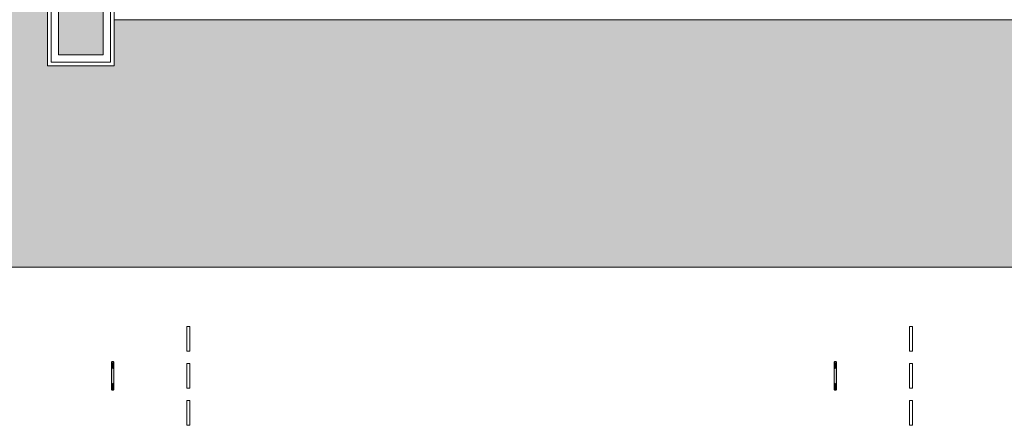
# Model space of a CAD drawing. Header units: millimetres. Extents: x 5980700 to 6194397, y -12939 to 2351883.
# Tile 317 of 587: x 6087739 to 6091725, y -10766 to -9126. Entities that reach past the tile are written whole.
import ezdxf

# ---------------------------------------------------------------- set-up
doc = ezdxf.new("R2010")
doc.units = ezdxf.units.MM
for name, color, linetype, lineweight in [('A-FLOR', 192, 'Continuous', 18), ('A-FLOR-PATT', 8, 'Continuous', 18), ('A-WALL', 113, 'Continuous', 18), ('A-WALL-PATT', 111, 'Continuous', 25), ('P-SANR-FIXT', 6, 'Continuous', 9)]:
    doc.layers.add(name, color=color, linetype=linetype, lineweight=lineweight)

# ---------------------------------------------------------------- blocks, each defined once
blk = doc.blocks.new('BE-PMSa-MOD-ARQ-CONEXAODOFUTURO-EX-000-R_rvt-2-PLANTA DE CAIMENTO DE PISOS - 1 PAV_')
at = {"layer": 'A-FLOR-PATT', "lineweight": 5}
h = blk.add_hatch(dxfattribs=at)
h.set_pattern_fill('FP_2', color=135, style=0, pattern_type=2)
h.set_pattern_definition([(0, (0, 0), (812.8, 203.2), [33.528, -576.072, 33.528, -576.072, -3251.2]), (0, (0, 0), (812.8, 203.2), [-1219.2, 33.528, -1185.672, 33.528, -576.072, -1422.4]), (0, (0, 0), (812.8, 203.2), [-3048, 33.528, -372.872, 33.528, -982.472]), (120, (304.8, 101.6), (-582.3764, 602.3054), [33.528, -576.072, 33.528, -576.072, -3251.2]), (120, (304.8, 101.6), (-582.3764, 602.3054), [-1219.2, 33.528, -1185.672, 33.528, -576.072, -1422.4]), (120, (304.8, 101.6), (-582.3764, 602.3054), [-3048, 33.528, -372.872, 33.528, -982.472]), (240, (406.4, 508), (-230.4236, -805.5054), [33.528, -576.072, 33.528, -576.072, -3251.2]), (240, (406.4, 508), (-230.4236, -805.5054), [-1219.2, 33.528, -1185.672, 33.528, -576.072, -1422.4]), (240, (406.4, 508), (-230.4236, -805.5054), [-3048, 33.528, -372.872, 33.528, -982.472])])
h.paths.add_polyline_path([(-15966.9, 4711.1), (-15966.8, 4712.9), (-15965.6, 4712.4)])
h.paths.add_polyline_path([(3731.2, -10125.8), (14705.4, -10125.8), (14705.4, -9779.9), (14699.4, -9779.9), (14699.4, -9763.2), (14681.7, -9763.8), (14671, -9768.5), (14665.9, -9782.6), (14665.9, -9856.3), (14670.7, -9865.1), (14677.5, -9868.5), (14678.4, -9869.2), (14678.4, -9881), (14674.1, -9882.1), (14663.1, -9878), (14654.3, -9868.6), (14652, -9860), (14651.9, -9855.7), (14650.9, -9855.7), (14651.9, -9780.7), (14653.7, -9770.1), (14656.9, -9762.9), (14667.1, -9752.6), (14683.4, -9748.2), (14699.4, -9748.2), (14699.4, -9731.6), (14705.4, -9731.6), (14705.4, -9705.7), (14755.4, -9705.7), (14755.4, -9754.7), (14795.4, -9754.7), (14796, -9756.7), (14812.4, -9756.7), (14811.4, -9815.7), (14810.3, -9815.7), (14811.5, -9818.2), (14811.4, -9819.3), (14811.4, -9820.9), (14827.4, -9827.2), (14827.4, -10125.8), (21231.4, -10125.8), (21231.4, 5919.2), (12003.9, 5918.5), (12003.9, 5447.2), (12268.9, 5447.2), (12268.9, 4674.2), (15653.9, 4674.2), (15653.9, 5447.2), (15923.9, 5447.2), (15923.9, 4674.2), (19560.4, 4674.2), (19559.8, 4677.2), (19558.6, 4677.2), (19558.9, 4681.2), (19560.4, 4681.2), (19559.8, 4682.6), (19558, 4682.6), (19558.9, 4695.3), (19588, 4695.2), (19586.9, 4682.5), (19585.4, 4682.5), (19586, 4681.2), (19587.2, 4681.2), (19586.9, 4677.2), (19585.4, 4677.1), (19586, 4674.2), (19999.4, 4674.2), (19999.4, 5447.2), (20269.4, 5447.2), (20269.4, 4280.7), (20299.4, 4280.7), (20298.5, 1530.7), (20269.4, 1530.7), (20269.4, 1143.6), (20299.4, 1143.6), (20298.5, -1606.4), (20269.4, -1606.4), (20269.4, -2040.2), (20299.4, -2040.2), (20298.5, -4790.2), (20269.4, -4790.2), (20269.4, -5273.9), (20299.4, -5273.9), (20298.5, -8023.9), (20269.4, -8023.9), (20269.4, -9308.8), (19999.4, -9308.8), (19999.4, -8513.8), (19913.4, -8513.8), (19913.4, -8347.8), (19635.4, -8348), (19635.4, -8377.8), (16285.4, -8377), (16285.4, -8347.8), (15971.9, -8348), (15971.9, -8513.8), (15921.4, -8513.8), (15921.4, -9312.6), (15651.4, -9312.6), (15651.4, -8513.8), (15603.4, -8513.8), (15603.4, -8377.8), (12316.9, -8377.8), (12316.9, -8513.8), (12293.9, -8513.8), (12293.9, -9312.6), (11998.9, -9312.6), (11998.9, -8513.8), (11950.9, -8513.8), (11950.9, -8347.8), (11867.6, -8348), (11867.6, -8377.8), (8517.6, -8377), (8517.6, -8347.8), (8434.4, -8348), (8434.4, -8513.8), (8386.4, -8513.8), (8386.4, -9312.6), (8116.4, -9312.6), (8116.4, -9125.8), (2121.4, -9125.8), (2121.4, -9312.6), (1851.4, -9312.6), (1851.4, -9125.8), (-4143.6, -9125.8), (-4143.6, -9312.6), (-4413.6, -9312.6), (-4413.6, -8513.8), (-4461.6, -8513.8), (-4461.6, -8347.8), (-4547.4, -8348), (-4547.4, -8377.8), (-7897.4, -8377), (-7897.4, -8347.8), (-7983.1, -8348), (-7983.1, -8513.8), (-8031.1, -8513.8), (-8031.1, -9308.8), (-8301.1, -9308.8), (-8301.1, -8513.8), (-8349.1, -8513.8), (-8349.1, -8347.8), (-8354.9, -8348), (-8354.9, -8377.8), (-11704.9, -8377), (-11705.7, -8347.8), (-11710.6, -8348), (-11710.6, -8513.8), (-11758.6, -8513.8), (-11758.6, -9308.8), (-12028.6, -9308.8), (-12028.6, -8513.8), (-12076.6, -8513.8), (-12076.6, -8347.8), (-12498.6, -8348), (-12498.6, -8377.8), (-15848.6, -8377), (-15848.6, -8347.8), (-16270.6, -8348), (-16270.6, -8513.8), (-16356.6, -8513.8), (-16356.6, -9308.8), (-16626.6, -9308.8), (-16626.6, -7987.1), (-16656.6, -7987.1), (-16655.7, -5237.1), (-16626.6, -5237.1), (-16626.6, -4803.3), (-16656.6, -4803.3), (-16655.7, -2053.3), (-16626.6, -2053.3), (-16626.6, -1620.8), (-16656.6, -1620.8), (-16655.7, 1129.2), (-16626.6, 1129.2), (-16626.6, 1534.2), (-16656.6, 1534.2), (-16655.8, 4291.7), (-16626.6, 4291.7), (-16626.6, 5479.2), (-16356.6, 5479.2), (-16356.6, 4674.2), (-15971.5, 4674.2), (-15969.3, 4707.1), (-15967.8, 4710.3), (-15962.3, 4714.1), (-15960.9, 4714.7), (-15959.8, 4714.7), (-15959.8, 4715.8), (-15957.8, 4715.3), (-15956.7, 4714.5), (-15954.5, 4715.1), (-15948.7, 4712.4), (-15947.7, 4710.3), (-15946.3, 4709), (-15944.3, 4699), (-15943.8, 4697.9), (-15944, 4674.2), (-12028.6, 4674.2), (-12028.6, 5447.2), (-11733.6, 5446.9), (-11733.6, 4674.2), (-8301.1, 4674.2), (-8301.1, 5447.2), (-8031.1, 5447.2), (-8031.1, 5919.2), (-17588.6, 5919.2), (-17588.6, -10125.8), (1375.7, -10125.8)])
h.paths.add_polyline_path([(14665.7, -9780.7), (14665.6, -9779.8), (14665.6, -9780.7)])
h.paths.add_polyline_path([(-16089.7, -8758.1), (-16115.5, -8754.7), (-16139.7, -8744.7), (-16160.4, -8728.8), (-16176.3, -8708.1), (-16186.3, -8684), (-16189.7, -8658.1), (-16186.3, -8632.2), (-16176.3, -8608.1), (-16160.4, -8587.4), (-16139.7, -8571.5), (-16115.5, -8561.5), (-16089.7, -8558.1), (-16063.8, -8561.5), (-16039.7, -8571.5), (-16018.9, -8587.4), (-16003.1, -8608.1), (-15993.1, -8632.2), (-15989.7, -8658.1), (-15993.1, -8684), (-16003.1, -8708.1), (-16021.2, -8730.5), (-16039.7, -8744.7), (-16063.8, -8754.7)])
h.paths.add_polyline_path([(19732.7, -8754.7), (19706.8, -8751.3), (19682.7, -8741.3), (19660, -8722.8), (19646.1, -8704.7), (19636.1, -8680.5), (19632.7, -8648.7), (19632.7, -8622.8), (19636.1, -8596.9), (19646.1, -8572.8), (19662, -8552.1), (19682.7, -8536.2), (19706.8, -8526.2), (19732.7, -8522.8), (19758.6, -8526.2), (19782.7, -8536.2), (19803.4, -8552.1), (19819.3, -8572.8), (19829.3, -8596.9), (19832.7, -8628.4), (19832.7, -8654.7), (19827.9, -8684), (19816.7, -8708.1), (19803.4, -8725.4), (19782.7, -8741.3), (19758.6, -8751.3)])
h.paths.add_polyline_path([(15648.4, -8468.8), (15650.9, -8468.8), (15650.9, -8347.8), (15648.4, -8348)])
h.paths.add_polyline_path([(19588.8, 4677.1), (19587.2, 4677.2), (19588.2, 4681.2)])
h.paths.add_polyline_path([(19557, 4677.1), (19558.3, 4678.4), (19558, 4677.2), (19557.1, 4677.1)])
h.paths.add_polyline_path([(19572.9, 4728.1), (19572.9, 4726.7), (19573.5, 4727.7)])
h.paths.add_polyline_path([(19575.7, 4695.6), (19572.6, 4696.4), (19568.9, 4696.4), (19559.3, 4696.3), (19559.3, 4718), (19562.4, 4722.5), (19569.3, 4726.3), (19567.3, 4727.1), (19574.7, 4727.8), (19576.1, 4726.5), (19576.8, 4726.2), (19583.6, 4722.3), (19587.5, 4715.6), (19587.5, 4707.7), (19586.3, 4704.1), (19585.9, 4696.3), (19576.1, 4696)])
h.paths.add_polyline_path([(-15957.8, 4718.7), (-15954.5, 4717), (-15955.2, 4716.8)])
h.paths.add_polyline_path([(-15960.3, 4716.8), (-15961, 4718.1), (-15959.7, 4717.2), (-15960.1, 4717)])
h.paths.add_polyline_path([(19732.7, 4730.2), (19706.8, 4733.6), (19682.7, 4743.6), (19662, 4759.5), (19646.1, 4780.2), (19636.1, 4804.4), (19632.7, 4830.2), (19636.1, 4856.1), (19646.1, 4880.2), (19662, 4901), (19682.7, 4916.8), (19706.8, 4926.8), (19732.7, 4930.2), (19758.6, 4926.8), (19782.7, 4916.8), (19803.4, 4901), (19819.3, 4880.2), (19829.3, 4856.1), (19832.7, 4830.2), (19829.3, 4804.4), (19819.3, 4780.2), (19803.4, 4759.5), (19782.7, 4743.6), (19758.6, 4733.6)])
h.paths.add_polyline_path([(-16089.7, 4736.4), (-16115.5, 4739.8), (-16139.7, 4749.8), (-16160.4, 4765.7), (-16176.3, 4786.4), (-16186.3, 4810.5), (-16189.7, 4836.4), (-16186.3, 4862.3), (-16176.3, 4886.4), (-16160.4, 4907.1), (-16139.7, 4923), (-16115.5, 4933), (-16089.7, 4936.4), (-16063.8, 4933), (-16039.7, 4923), (-16018.9, 4907.1), (-16003.1, 4886.4), (-15993.1, 4862.3), (-15989.7, 4836.4), (-15993.1, 4810.5), (-16003.1, 4786.4), (-16018.9, 4765.7), (-16039.7, 4749.8), (-16063.8, 4739.8)])
at = {"layer": 'A-WALL-PATT', "lineweight": 5}
h = blk.add_hatch(color=57, dxfattribs=at)
h.paths.add_polyline_path([(-4368.6, -9267.6), (-4188.6, -9267.6), (-4188.6, -8458.8), (-4368.6, -8458.8), (-4368.6, -9127.6)])
h.paths.add_polyline_path([(-4342.8, -8448.1), (-4294.7, -8448.1), (-4287.1, -8445), (-4284, -8437.4), (-4284, -8302.8), (-4361.6, -8302.8), (-4362.4, -8448.1)])
h.paths.add_polyline_path([(-4262.6, -8448.1), (-4188.6, -8448.1), (-4188.6, -8302.8), (-4273.3, -8302.8), (-4272.6, -8439), (-4270.1, -8445)])
h.paths.add_polyline_path([(-4368.6, -8363.4), (-4361.6, -8347.8), (-4368.6, -8348)])
h = blk.add_hatch(dxfattribs=at)
h.set_pattern_fill('FP_9', color=135, style=0, pattern_type=2)
h.set_pattern_definition([(50, (0, 0), (728.737, -63.756), [76.2, -838.2]), (355, (0, 0), (-140.97, 764.23), [60.96, -670.56]), (100.451, (60.7, -5.3), (587.77, 700.467), [64.76, -712.36]), (46.184, (0, 203.2), (1084.32, -168.17), [114.3, -1257.3]), (96.636, (90.4, 189.2), (949.61, 989.71), [97.14, -1068.54]), (351.184, (0, 203.2), (949.62, 989.7), [91.44, -1005.84]), (21, (101.6, 152.4), (606.458, -409.06), [76.2, -838.2]), (326, (101.6, 152.4), (247.21, 736.753), [60.96, -670.56]), (71.451, (152.14, 118.3), (853.67, 327.685), [64.76, -712.36]), (37.5, (0, 0), (12.355, 338.22), [33.528, -628.904, 33.528, -647.192, -673.1]), (37.5, (0, 0), (12.355, 338.22), [-1343.152, 33.528, -639.572]), (7.5, (0, 0), (267.279, 400.722), [33.528, -354.584, 33.528, -613.664, -256.54]), (7.5, (0, 0), (267.279, 400.722), [-1035.304, 33.528, -223.012]), (327.5, (-226.57, 0), (542.363, -22.915), [33.528, -220.472, 33.528, -758.952, -1051.56]), (327.5, (-226.57, 0), (542.363, -22.915), [-1046.48, 33.528, -1018.032]), (317.5, (-328.17, 0), (592.517, 101.707), [33.528, -296.672, 33.528, -492.76, -746.76]), (317.5, (-328.17, 0), (592.517, 101.707), [-856.49, 33.53, -713.23])])
h.paths.add_polyline_path([(-4188.6, -9312.6), (-4143.6, -9312.6), (-4143.6, -8347.8), (-4158.6, -8348), (-4158.6, -8448.1), (-4150.6, -8448.1), (-4150.6, -8458.8), (-4158.6, -8458.8), (-4158.6, -9297.6), (-4398.6, -9297.6), (-4398.6, -9312.6), (-4361.6, -9312.6)])
at = {"layer": 'A-FLOR', "color": 250, "lineweight": 5}
blk.add_line((-17588.6, -10125.8), (14705.4, -10125.8), dxfattribs=at)
at = {"layer": 'A-WALL', "color": 130, "lineweight": 9}
for p, q in [((-4413.6, -8347.8), (-4413.6, -9312.6)), ((-4143.6, -9312.6), (-4143.6, -8347.8)), ((-4413.6, -9312.6), (-4398.6, -9312.6)), ((-4398.6, -9312.6), (-4158.6, -9312.6)), ((-4158.6, -9312.6), (-4143.6, -9312.6))]:
    blk.add_line(p, q, dxfattribs=at)
at = {"layer": 'A-WALL', "color": 90, "lineweight": 5}
for p, q in [((-4398.6, -9297.6), (-4398.6, -8458.8)), ((-4368.6, -9267.6), (-4368.6, -8458.8)), ((-4188.6, -9267.6), (-4188.6, -8458.8)), ((-4158.6, -9297.6), (-4158.6, -8458.8)), ((-4368.6, -9267.6), (-4188.6, -9267.6)), ((-4398.6, -9297.6), (-4368.6, -9297.6)), ((-4368.6, -9297.6), (-4188.6, -9297.6)), ((-4188.6, -9297.6), (-4158.6, -9297.6))]:
    blk.add_line(p, q, dxfattribs=at)
at = {"layer": 'A-WALL', "color": 250, "lineweight": 5}
blk.add_line((1851.4, -9125.8), (-4143.6, -9125.8), dxfattribs=at)
blk = doc.blocks.new('ESG_Caixa de Inspeção de Alvenaria - Caixa de Inspeção de Alvenaria-25572439-PLANTA DE CAIMENTO DE PISOS - 1 PAV_')
at = {"layer": 'P-SANR-FIXT'}
h = blk.add_hatch(color=55, dxfattribs=at)
h.paths.add_polyline_path([(-25, -2.5), (-27.4, 0), (-29.8, 0), (-27.3, -1.3)])
h.paths.add_polyline_path([(-25, -3.5), (-30.9, 0), (-54.5, 0), (-55.6, -2.5), (-54.1, -3.6), (-45.1, -5), (-30, -4.3)])
for points in [[(-25, 3.5), (-40.5, 4.9), (-52.3, 4), (-54.4, 4.3), (-55, 1.9), (-54.5, 0), (-29.8, 0), (-26.4, 2.5)], [(25, 1.3), (25, 5), (-25, 4.3), (-25, 0), (25, 0)], [(25, -1.3), (25, 0), (-25, 0), (-25, -5), (25, -4.3), (25, -2.5)], [(56.2, 0), (54.5, 4.6), (47.1, 5), (38.7, 4.5), (31.3, 4.9), (25.9, 3.5), (31.3, 0), (54.5, 0)]]:
    blk.add_hatch(color=55, dxfattribs=at).paths.add_polyline_path(points)
h = blk.add_hatch(color=55, dxfattribs=at)
h.paths.add_polyline_path([(56.2, 0), (29.8, 0), (25, -4.3), (37.2, -4.8), (43.7, -4.3), (53, -4.9), (55.5, -3.5), (56.1, -0.5)])
h.paths.add_polyline_path([(29.8, 0), (27.4, 0), (27.4, -1.2)])
at = {"layer": 'P-SANR-FIXT', "color": 53}
for p, q in [((-200, 313), (-200, 300)), ((-200, 313), (-100, 313)), ((-100, 300), (-200, 300)), ((-100, 300), (-100, 313)), ((-50, 313), (-50, 300)), ((-50, 313), (50, 313)), ((50, 300), (-50, 300)), ((50, 300), (50, 313)), ((100, 313), (100, 300)), ((100, 313), (200, 313)), ((200, 300), (100, 300)), ((200, 300), (200, 313)), ((25, 5), (-25, 5)), ((-25, -5), (25, -5))]:
    blk.add_line(p, q, dxfattribs=at)
at = {"layer": 'P-SANR-FIXT', "color": 53, "flags": 128}
for points in [[(-58.3, 0), (-58.3, 0.2), (-58.3, 0.4), (-58.3, 0.6), (-58.3, 0.8), (-58.2, 1), (-58.2, 1.2), (-58.1, 1.4), (-58.1, 1.6), (-58, 1.8), (-57.9, 1.9), (-57.9, 2.1), (-57.8, 2.3), (-57.7, 2.5), (-57.6, 2.7), (-57.5, 2.8), (-57.3, 3), (-57.2, 3.1), (-57.1, 3.3), (-57, 3.4), (-56.8, 3.6), (-56.7, 3.7), (-56.5, 3.9), (-56.4, 4), (-56.2, 4.1), (-56, 4.2), (-55.9, 4.3), (-55.7, 4.4), (-55.5, 4.5), (-55.3, 4.6), (-55.1, 4.7), (-55, 4.7), (-54.8, 4.8), (-54.6, 4.8), (-54.4, 4.9), (-54.2, 4.9), (-54, 5), (-53.8, 5), (-53.6, 5), (-53.4, 5), (-53.3, 5)], [(-53.3, -5), (-53.5, -5), (-53.7, -5), (-53.9, -5), (-54.1, -4.9), (-54.3, -4.9), (-54.5, -4.9), (-54.7, -4.8), (-54.9, -4.7), (-55.1, -4.7), (-55.3, -4.6), (-55.5, -4.5), (-55.6, -4.4), (-55.8, -4.3), (-56, -4.2), (-56.2, -4.1), (-56.3, -4), (-56.5, -3.9), (-56.6, -3.8), (-56.8, -3.6), (-56.9, -3.5), (-57.1, -3.3), (-57.2, -3.2), (-57.3, -3), (-57.4, -2.9), (-57.5, -2.7), (-57.6, -2.5), (-57.7, -2.4), (-57.8, -2.2), (-57.9, -2), (-58, -1.8), (-58.1, -1.6), (-58.1, -1.4), (-58.2, -1.2), (-58.2, -1), (-58.3, -0.8), (-58.3, -0.7), (-58.3, -0.5), (-58.3, -0.3), (-58.3, -0.1), (-58.3, 0)], [(-25, 5), (-26.1, 5), (-27.3, 5), (-28.4, 5), (-29.5, 5), (-30.6, 5), (-31.7, 5), (-32.8, 5), (-33.9, 5), (-35, 5), (-36, 5), (-37.1, 5), (-38.1, 5), (-39.1, 5), (-40.1, 5), (-41, 5), (-41.9, 5), (-42.8, 5), (-43.7, 5), (-44.5, 5), (-45.3, 5), (-46.1, 5), (-46.8, 5), (-47.5, 5), (-48.2, 5), (-48.8, 5), (-49.4, 5), (-50, 5), (-50.5, 5), (-51, 5), (-51.4, 5), (-51.8, 5), (-52.1, 5), (-52.4, 5), (-52.7, 5), (-52.9, 5), (-53.1, 5), (-53.2, 5), (-53.3, 5), (-53.3, 5)], [(-53.3, 5), (-53.3, 5), (-53.3, 5)], [(53.3, 5), (53.3, 5), (53.2, 5), (53.1, 5), (53, 5), (52.8, 5), (52.5, 5), (52.2, 5), (51.9, 5), (51.5, 5), (51.1, 5), (50.6, 5), (50.1, 5), (49.6, 5), (49, 5), (48.4, 5), (47.7, 5), (47, 5), (46.3, 5), (45.5, 5), (44.7, 5), (43.9, 5), (43.1, 5), (42.2, 5), (41.2, 5), (40.3, 5), (39.3, 5), (38.4, 5), (37.3, 5), (36.3, 5), (35.3, 5), (34.2, 5), (33.1, 5), (32, 5), (30.9, 5), (29.8, 5), (28.7, 5), (27.6, 5), (26.4, 5), (25.3, 5), (25, 5)], [(53.3, 5), (53.5, 5), (53.7, 5), (53.9, 5), (54.1, 4.9), (54.3, 4.9), (54.5, 4.9), (54.7, 4.8), (54.9, 4.7), (55.1, 4.7), (55.3, 4.6), (55.5, 4.5), (55.6, 4.4), (55.8, 4.3), (56, 4.2), (56.2, 4.1), (56.3, 4), (56.5, 3.9), (56.6, 3.8), (56.8, 3.6), (56.9, 3.5), (57.1, 3.3), (57.2, 3.2), (57.3, 3), (57.4, 2.9), (57.5, 2.7), (57.6, 2.5), (57.7, 2.4), (57.8, 2.2), (57.9, 2), (58, 1.8), (58.1, 1.6), (58.1, 1.4), (58.2, 1.2), (58.2, 1), (58.3, 0.8), (58.3, 0.7), (58.3, 0.5), (58.3, 0.3), (58.3, 0.1), (58.3, 0)], [(53.3, 5), (53.3, 5), (53.3, 5)], [(58.3, 0), (58.3, -0.2), (58.3, -0.4), (58.3, -0.6), (58.3, -0.8), (58.2, -1), (58.2, -1.2), (58.1, -1.4), (58.1, -1.6), (58, -1.8), (57.9, -1.9), (57.9, -2.1), (57.8, -2.3), (57.7, -2.5), (57.6, -2.7), (57.5, -2.8), (57.3, -3), (57.2, -3.1), (57.1, -3.3), (57, -3.4), (56.8, -3.6), (56.7, -3.7), (56.5, -3.9), (56.4, -4), (56.2, -4.1), (56, -4.2), (55.9, -4.3), (55.7, -4.4), (55.5, -4.5), (55.3, -4.6), (55.1, -4.7), (55, -4.7), (54.8, -4.8), (54.6, -4.8), (54.4, -4.9), (54.2, -4.9), (54, -5), (53.8, -5), (53.6, -5), (53.4, -5), (53.3, -5)], [(-53.3, -5), (-53.3, -5), (-53.3, -5)], [(-53.3, -5), (-53.3, -5), (-53.2, -5), (-53.1, -5), (-53, -5), (-52.8, -5), (-52.5, -5), (-52.2, -5), (-51.9, -5), (-51.5, -5), (-51.1, -5), (-50.6, -5), (-50.1, -5), (-49.6, -5), (-49, -5), (-48.4, -5), (-47.7, -5), (-47, -5), (-46.3, -5), (-45.5, -5), (-44.7, -5), (-43.9, -5), (-43.1, -5), (-42.2, -5), (-41.2, -5), (-40.3, -5), (-39.3, -5), (-38.4, -5), (-37.3, -5), (-36.3, -5), (-35.3, -5), (-34.2, -5), (-33.1, -5), (-32, -5), (-30.9, -5), (-29.8, -5), (-28.7, -5), (-27.6, -5), (-26.4, -5), (-25.3, -5), (-25, -5)], [(25, -5), (26.1, -5), (27.3, -5), (28.4, -5), (29.5, -5), (30.6, -5), (31.7, -5), (32.8, -5), (33.9, -5), (35, -5), (36, -5), (37.1, -5), (38.1, -5), (39.1, -5), (40.1, -5), (41, -5), (41.9, -5), (42.8, -5), (43.7, -5), (44.5, -5), (45.3, -5), (46.1, -5), (46.8, -5), (47.5, -5), (48.2, -5), (48.8, -5), (49.4, -5), (50, -5), (50.5, -5), (51, -5), (51.4, -5), (51.8, -5), (52.1, -5), (52.4, -5), (52.7, -5), (52.9, -5), (53.1, -5), (53.2, -5), (53.3, -5), (53.3, -5)], [(53.3, -5), (53.3, -5), (53.3, -5)]]:
    blk.add_lwpolyline(points, dxfattribs=at)
at = {"layer": 'P-SANR-FIXT', "color": 53}
for centre, start_param, end_param in [((-53.3, 0), 5.759587, 7.853982), ((-53.3, 0), 1.570796, 3.665191), ((53.3, 0), 4.712389, 6.283185), ((53.3, 0), 3.141593, 4.712389)]:
    blk.add_ellipse(centre, major_axis=(0, 5), ratio=0.998268, start_param=start_param, end_param=end_param, dxfattribs=at)
blk = doc.blocks.new('ESG_Caixa de Inspeção de Alvenaria - Caixa de Inspeção de Alvenaria-25401181-PLANTA DE CAIMENTO DE PISOS - 1 PAV_')
at = {"layer": 'P-SANR-FIXT'}
h = blk.add_hatch(color=55, dxfattribs=at)
h.paths.add_polyline_path([(-25, -2.5), (-27.4, 0), (-29.8, 0), (-27.3, -1.3)])
h.paths.add_polyline_path([(-25, -3.5), (-30.9, 0), (-54.5, 0), (-55.6, -2.5), (-54.1, -3.6), (-45.1, -5), (-30, -4.3)])
for points in [[(-25, 3.5), (-40.5, 4.9), (-52.3, 4), (-54.4, 4.3), (-55, 1.9), (-54.5, 0), (-29.8, 0), (-26.4, 2.5)], [(25, 1.3), (25, 5), (-25, 4.3), (-25, 0), (25, 0)], [(25, -1.3), (25, 0), (-25, 0), (-25, -5), (25, -4.3), (25, -2.5)], [(56.2, 0), (54.5, 4.6), (47.1, 5), (38.7, 4.5), (31.3, 4.9), (25.9, 3.5), (31.3, 0), (54.5, 0)]]:
    blk.add_hatch(color=55, dxfattribs=at).paths.add_polyline_path(points)
h = blk.add_hatch(color=55, dxfattribs=at)
h.paths.add_polyline_path([(56.2, 0), (29.8, 0), (25, -4.3), (37.2, -4.8), (43.7, -4.3), (53, -4.9), (55.5, -3.5), (56.1, -0.5)])
h.paths.add_polyline_path([(29.8, 0), (27.4, 0), (27.4, -1.2)])
at = {"layer": 'P-SANR-FIXT', "color": 53}
for p, q in [((-200, 313), (-200, 300)), ((-200, 313), (-100, 313)), ((-100, 300), (-200, 300)), ((-100, 300), (-100, 313)), ((-50, 313), (-50, 300)), ((-50, 313), (50, 313)), ((50, 300), (-50, 300)), ((50, 300), (50, 313)), ((100, 313), (100, 300)), ((100, 313), (200, 313)), ((200, 300), (100, 300)), ((200, 300), (200, 313)), ((25, 5), (-25, 5)), ((-25, -5), (25, -5))]:
    blk.add_line(p, q, dxfattribs=at)
at = {"layer": 'P-SANR-FIXT', "color": 53, "flags": 128}
for points in [[(-58.3, 0), (-58.3, 0.2), (-58.3, 0.4), (-58.3, 0.6), (-58.3, 0.8), (-58.2, 1), (-58.2, 1.2), (-58.1, 1.4), (-58.1, 1.6), (-58, 1.8), (-57.9, 1.9), (-57.9, 2.1), (-57.8, 2.3), (-57.7, 2.5), (-57.6, 2.7), (-57.5, 2.8), (-57.3, 3), (-57.2, 3.1), (-57.1, 3.3), (-57, 3.4), (-56.8, 3.6), (-56.7, 3.7), (-56.5, 3.9), (-56.4, 4), (-56.2, 4.1), (-56, 4.2), (-55.9, 4.3), (-55.7, 4.4), (-55.5, 4.5), (-55.3, 4.6), (-55.1, 4.7), (-55, 4.7), (-54.8, 4.8), (-54.6, 4.8), (-54.4, 4.9), (-54.2, 4.9), (-54, 5), (-53.8, 5), (-53.6, 5), (-53.4, 5), (-53.3, 5)], [(-53.3, -5), (-53.5, -5), (-53.7, -5), (-53.9, -5), (-54.1, -4.9), (-54.3, -4.9), (-54.5, -4.9), (-54.7, -4.8), (-54.9, -4.7), (-55.1, -4.7), (-55.3, -4.6), (-55.5, -4.5), (-55.6, -4.4), (-55.8, -4.3), (-56, -4.2), (-56.2, -4.1), (-56.3, -4), (-56.5, -3.9), (-56.6, -3.8), (-56.8, -3.6), (-56.9, -3.5), (-57.1, -3.3), (-57.2, -3.2), (-57.3, -3), (-57.4, -2.9), (-57.5, -2.7), (-57.6, -2.5), (-57.7, -2.4), (-57.8, -2.2), (-57.9, -2), (-58, -1.8), (-58.1, -1.6), (-58.1, -1.4), (-58.2, -1.2), (-58.2, -1), (-58.3, -0.8), (-58.3, -0.7), (-58.3, -0.5), (-58.3, -0.3), (-58.3, -0.1), (-58.3, 0)], [(-25, 5), (-26.1, 5), (-27.3, 5), (-28.4, 5), (-29.5, 5), (-30.6, 5), (-31.7, 5), (-32.8, 5), (-33.9, 5), (-35, 5), (-36, 5), (-37.1, 5), (-38.1, 5), (-39.1, 5), (-40.1, 5), (-41, 5), (-41.9, 5), (-42.8, 5), (-43.7, 5), (-44.5, 5), (-45.3, 5), (-46.1, 5), (-46.8, 5), (-47.5, 5), (-48.2, 5), (-48.8, 5), (-49.4, 5), (-50, 5), (-50.5, 5), (-51, 5), (-51.4, 5), (-51.8, 5), (-52.1, 5), (-52.4, 5), (-52.7, 5), (-52.9, 5), (-53.1, 5), (-53.2, 5), (-53.3, 5), (-53.3, 5)], [(-53.3, 5), (-53.3, 5), (-53.3, 5)], [(53.3, 5), (53.3, 5), (53.2, 5), (53.1, 5), (53, 5), (52.8, 5), (52.5, 5), (52.2, 5), (51.9, 5), (51.5, 5), (51.1, 5), (50.6, 5), (50.1, 5), (49.6, 5), (49, 5), (48.4, 5), (47.7, 5), (47, 5), (46.3, 5), (45.5, 5), (44.7, 5), (43.9, 5), (43.1, 5), (42.2, 5), (41.2, 5), (40.3, 5), (39.3, 5), (38.4, 5), (37.3, 5), (36.3, 5), (35.3, 5), (34.2, 5), (33.1, 5), (32, 5), (30.9, 5), (29.8, 5), (28.7, 5), (27.6, 5), (26.4, 5), (25.3, 5), (25, 5)], [(53.3, 5), (53.5, 5), (53.7, 5), (53.9, 5), (54.1, 4.9), (54.3, 4.9), (54.5, 4.9), (54.7, 4.8), (54.9, 4.7), (55.1, 4.7), (55.3, 4.6), (55.5, 4.5), (55.6, 4.4), (55.8, 4.3), (56, 4.2), (56.2, 4.1), (56.3, 4), (56.5, 3.9), (56.6, 3.8), (56.8, 3.6), (56.9, 3.5), (57.1, 3.3), (57.2, 3.2), (57.3, 3), (57.4, 2.9), (57.5, 2.7), (57.6, 2.5), (57.7, 2.4), (57.8, 2.2), (57.9, 2), (58, 1.8), (58.1, 1.6), (58.1, 1.4), (58.2, 1.2), (58.2, 1), (58.3, 0.8), (58.3, 0.7), (58.3, 0.5), (58.3, 0.3), (58.3, 0.1), (58.3, 0)], [(53.3, 5), (53.3, 5), (53.3, 5)], [(58.3, 0), (58.3, -0.2), (58.3, -0.4), (58.3, -0.6), (58.3, -0.8), (58.2, -1), (58.2, -1.2), (58.1, -1.4), (58.1, -1.6), (58, -1.8), (57.9, -1.9), (57.9, -2.1), (57.8, -2.3), (57.7, -2.5), (57.6, -2.7), (57.5, -2.8), (57.3, -3), (57.2, -3.1), (57.1, -3.3), (57, -3.4), (56.8, -3.6), (56.7, -3.7), (56.5, -3.9), (56.4, -4), (56.2, -4.1), (56, -4.2), (55.9, -4.3), (55.7, -4.4), (55.5, -4.5), (55.3, -4.6), (55.1, -4.7), (55, -4.7), (54.8, -4.8), (54.6, -4.8), (54.4, -4.9), (54.2, -4.9), (54, -5), (53.8, -5), (53.6, -5), (53.4, -5), (53.3, -5)], [(-53.3, -5), (-53.3, -5), (-53.3, -5)], [(-53.3, -5), (-53.3, -5), (-53.2, -5), (-53.1, -5), (-53, -5), (-52.8, -5), (-52.5, -5), (-52.2, -5), (-51.9, -5), (-51.5, -5), (-51.1, -5), (-50.6, -5), (-50.1, -5), (-49.6, -5), (-49, -5), (-48.4, -5), (-47.7, -5), (-47, -5), (-46.3, -5), (-45.5, -5), (-44.7, -5), (-43.9, -5), (-43.1, -5), (-42.2, -5), (-41.2, -5), (-40.3, -5), (-39.3, -5), (-38.4, -5), (-37.3, -5), (-36.3, -5), (-35.3, -5), (-34.2, -5), (-33.1, -5), (-32, -5), (-30.9, -5), (-29.8, -5), (-28.7, -5), (-27.6, -5), (-26.4, -5), (-25.3, -5), (-25, -5)], [(25, -5), (26.1, -5), (27.3, -5), (28.4, -5), (29.5, -5), (30.6, -5), (31.7, -5), (32.8, -5), (33.9, -5), (35, -5), (36, -5), (37.1, -5), (38.1, -5), (39.1, -5), (40.1, -5), (41, -5), (41.9, -5), (42.8, -5), (43.7, -5), (44.5, -5), (45.3, -5), (46.1, -5), (46.8, -5), (47.5, -5), (48.2, -5), (48.8, -5), (49.4, -5), (50, -5), (50.5, -5), (51, -5), (51.4, -5), (51.8, -5), (52.1, -5), (52.4, -5), (52.7, -5), (52.9, -5), (53.1, -5), (53.2, -5), (53.3, -5), (53.3, -5)], [(53.3, -5), (53.3, -5), (53.3, -5)]]:
    blk.add_lwpolyline(points, dxfattribs=at)
at = {"layer": 'P-SANR-FIXT', "color": 53}
for centre, start_param, end_param in [((-53.3, 0), 5.759587, 7.853982), ((-53.3, 0), 1.570796, 3.665191), ((53.3, 0), 4.712389, 6.283185), ((53.3, 0), 3.141593, 4.712389)]:
    blk.add_ellipse(centre, major_axis=(0, 5), ratio=0.998268, start_param=start_param, end_param=end_param, dxfattribs=at)
blk = doc.blocks.new('BE-PMSa-MOD-ESG-CONEXAODOFUTURO-EX-000-R_rvt-2-PLANTA DE CAIMENTO DE PISOS - 1 PAV_')
at = {"layer": 'P-SANR-FIXT', "color": 21, "lineweight": 9, "rotation": 269.9999999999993}
for name, p in [('ESG_Caixa de Inspeção de Alvenaria - Caixa de Inspeção de Alvenaria-25572439-PLANTA DE CAIMENTO DE PISOS - 1 PAV_', (-4149.5, -10565.8)), ('ESG_Caixa de Inspeção de Alvenaria - Caixa de Inspeção de Alvenaria-25401181-PLANTA DE CAIMENTO DE PISOS - 1 PAV_', (-1224, -10565.8))]:
    blk.add_blockref(name, p, dxfattribs=at)

msp = doc.modelspace()

# ---------------------------------------------------------------- block references
at = {"color": 50, "lineweight": 5}
for name in ['BE-PMSa-MOD-ARQ-CONEXAODOFUTURO-EX-000-R_rvt-2-PLANTA DE CAIMENTO DE PISOS - 1 PAV_', 'BE-PMSa-MOD-ESG-CONEXAODOFUTURO-EX-000-R_rvt-2-PLANTA DE CAIMENTO DE PISOS - 1 PAV_']:
    msp.add_blockref(name, (6092265, 0), dxfattribs=at)

doc.saveas('drawing.dxf')
